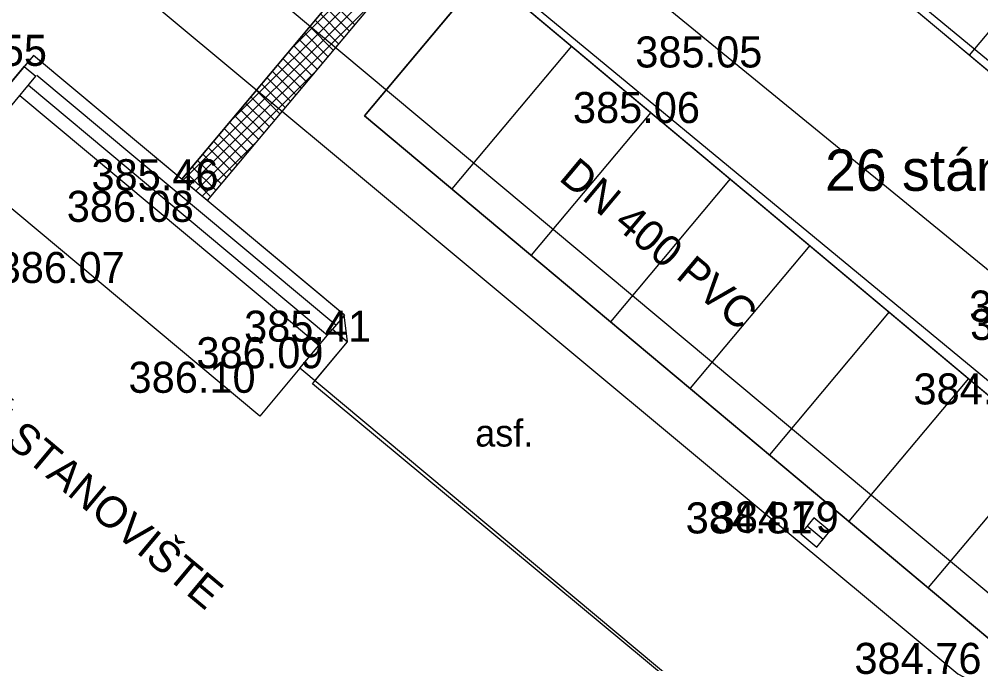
# Model space of a CAD drawing. Extents: x -438233 to -437334, y -1133133 to -1132623.
# Drawn here: x -437545.23 to -437522.01, y -1132738.72 to -1132723.16 of the extents above; entities that cross this region are included whole.
import ezdxf

# ---------------------------------------------------------------- set-up
doc = ezdxf.new("R2010")
doc.units = 0
for name, color, linetype in [('Vrstva 1', 7, 'Continuous'), ('Vrstva 10', 7, 'Continuous'), ('Vrstva 11', 7, 'Continuous'), ('Vrstva 15', 7, 'Continuous'), ('Vrstva 27', 7, 'Continuous'), ('Vrstva 3', 7, 'Continuous'), ('Vrstva 40', 7, 'Continuous'), ('Vrstva 5', 7, 'Continuous'), ('Vrstva 50', 7, 'Continuous'), ('Vrstva 55', 7, 'Continuous')]:
    doc.layers.add(name, color=color, linetype=linetype)

msp = doc.modelspace()

# ---------------------------------------------------------------- linework, layer by layer
at = {"layer": 'Vrstva 1'}
for p, q in [((-437530.147, -1132717.437), (-437504.851, -1132738.63)), ((-437519.4, -1132720.57), (-437522.29, -1132724.02)), ((-437534.001, -1132722.037), (-437536.89, -1132725.486)), ((-437534.001, -1132722.037), (-437508.705, -1132743.229)), ((-437531.893, -1132723.803), (-437534.782, -1132727.252)), ((-437545.129, -1132724.282), (-437545.129, -1132724.282)), ((-437527.855, -1132724.321), (-437527.855, -1132724.321)), ((-437536.89, -1132725.486), (-437511.594, -1132746.678)), ((-437529.976, -1132725.408), (-437532.866, -1132728.858)), ((-437529.36, -1132725.663), (-437529.36, -1132725.663)), ((-437528.06, -1132727.014), (-437530.95, -1132730.463)), ((-437540.987, -1132727.287), (-437540.987, -1132727.287)), ((-437541.583, -1132728.05), (-437541.583, -1132728.05)), ((-437526.143, -1132728.619), (-437529.033, -1132732.069)), ((-437543.251, -1132729.527), (-437543.251, -1132729.527)), ((-437524.227, -1132730.225), (-437527.117, -1132733.674)), ((-437537.301, -1132730.945), (-437537.301, -1132730.945)), ((-437538.452, -1132731.586), (-437538.452, -1132731.586)), ((-437522.311, -1132731.83), (-437525.201, -1132735.28)), ((-437540.091, -1132732.179), (-437540.091, -1132732.179)), ((-437520.394, -1132733.436), (-437523.284, -1132736.885)), ((-437526.009, -1132735.554), (-437526.009, -1132735.554)), ((-437526.638, -1132735.576), (-437526.638, -1132735.576))]:
    msp.add_line(p, q, dxfattribs=at)
at = {"layer": 'Vrstva 10'}
for points in [[(-437532.758, -1132715.126), (-437516.545, -1132728.511)], [(-437536.013, -1132717.617), (-437519.768, -1132730.903)], [(-437537.334, -1132719.074), (-437521.137, -1132732.46)], [(-437542.139, -1132722.653), (-437526.638, -1132735.576), (-437522.563, -1132738.969), (-437520.834, -1132739.889), (-437515.532, -1132742.227), (-437511.953, -1132743.634)]]:
    msp.add_lwpolyline(points, dxfattribs=at)
at = {"layer": 'Vrstva 11'}
for p, q in [((-437545.769, -1132725.085), (-437545.111, -1132724.297)), ((-437545.485, -1132725.322), (-437544.827, -1132724.534)), ((-437537.584, -1132730.548), (-437544.806, -1132724.513)), ((-437537.789, -1132730.793), (-437545.011, -1132724.758)), ((-437537.995, -1132731.039), (-437545.217, -1132725.004)), ((-437538.452, -1132731.586), (-437537.663, -1132730.642)), ((-437538.09, -1132731.889), (-437537.301, -1132730.945))]:
    msp.add_line(p, q, dxfattribs=at)
for points in [[(-437537.379, -1132730.302), (-437544.887, -1132724.028), (-437545.111, -1132724.297)], [(-437545.111, -1132724.297), (-437544.827, -1132724.534)], [(-437537.379, -1132730.302), (-437537.663, -1132730.642)], [(-437537.663, -1132730.642), (-437537.301, -1132730.945)]]:
    msp.add_lwpolyline(points, dxfattribs=at)
at = {"layer": 'Vrstva 15'}
for p, q in [((-437538.68, -1132723.885), (-437535.404, -1132720.609)), ((-437536.097, -1132720.802), (-437541.306, -1132727.02)), ((-437541.275, -1132727.046), (-437535.096, -1132720.867)), ((-437540.141, -1132725.629), (-437535.25, -1132720.738)), ((-437535.484, -1132721.316), (-437540.693, -1132727.533)), ((-437541.121, -1132727.175), (-437536.629, -1132722.682)), ((-437537.702, -1132722.717), (-437537.134, -1132723.285)), ((-437537.96, -1132723.025), (-437537.392, -1132723.593)), ((-437537.831, -1132722.871), (-437537.263, -1132723.439)), ((-437538.089, -1132723.179), (-437537.521, -1132723.747)), ((-437538.346, -1132723.487), (-437537.779, -1132724.055)), ((-437538.217, -1132723.333), (-437537.65, -1132723.901)), ((-437538.475, -1132723.641), (-437537.907, -1132724.209)), ((-437538.733, -1132723.949), (-437538.165, -1132724.516)), ((-437538.604, -1132723.795), (-437538.036, -1132724.363)), ((-437538.862, -1132724.103), (-437538.294, -1132724.67)), ((-437539.12, -1132724.41), (-437538.552, -1132724.978)), ((-437538.991, -1132724.256), (-437538.423, -1132724.824)), ((-437540.967, -1132727.304), (-437538.089, -1132724.426)), ((-437539.249, -1132724.564), (-437538.681, -1132725.132)), ((-437539.507, -1132724.872), (-437538.939, -1132725.44)), ((-437539.378, -1132724.718), (-437538.81, -1132725.286)), ((-437539.636, -1132725.026), (-437539.068, -1132725.594)), ((-437539.894, -1132725.334), (-437539.326, -1132725.902)), ((-437539.765, -1132725.18), (-437539.197, -1132725.748)), ((-437540.023, -1132725.488), (-437539.455, -1132726.056)), ((-437540.28, -1132725.795), (-437539.713, -1132726.363)), ((-437540.152, -1132725.642), (-437539.584, -1132726.209)), ((-437540.409, -1132725.949), (-437539.842, -1132726.517)), ((-437540.813, -1132727.432), (-437539.55, -1132726.169)), ((-437540.667, -1132726.257), (-437540.099, -1132726.825)), ((-437540.538, -1132726.103), (-437539.97, -1132726.671)), ((-437540.796, -1132726.411), (-437540.228, -1132726.979)), ((-437541.054, -1132726.719), (-437540.486, -1132727.287)), ((-437540.925, -1132726.565), (-437540.357, -1132727.133)), ((-437541.183, -1132726.873), (-437540.615, -1132727.441))]:
    msp.add_line(p, q, dxfattribs=at)
msp.add_lwpolyline([(-437537.324, -1132719.775), (-437536.969, -1132719.296), (-437533.927, -1132721.847), (-437534.268, -1132722.335), (-437535.484, -1132721.316), (-437540.693, -1132727.533), (-437541.306, -1132727.02), (-437536.097, -1132720.802)], close=True, dxfattribs=at)
at = {"layer": 'Vrstva 27'}
msp.add_line((-437526.203, -1132735.396), (-437525.815, -1132735.712), dxfattribs=at)
msp.add_lwpolyline([(-437526.361, -1132735.589), (-437525.974, -1132735.906), (-437525.657, -1132735.519), (-437526.044, -1132735.202)], close=True, dxfattribs=at)
at = {"layer": 'Vrstva 5'}
for p, q in [((-437539.418, -1132732.742), (-437546.64, -1132726.707)), ((-437538.452, -1132731.586), (-437539.418, -1132732.742)), ((-437526.87, -1132741.264), (-437538.452, -1132731.586))]:
    msp.add_line(p, q, dxfattribs=at)
at = {"layer": 'Vrstva 50'}
for points in [[(-437559.969, -1132695.596), (-437557.793, -1132696.443), (-437556.384, -1132697.519), (-437555.288, -1132698.983), (-437554.664, -1132700.444), (-437553.482, -1132704.258), (-437554.619, -1132704.617), (-437555.453, -1132705.019), (-437556.13, -1132705.675), (-437556.501, -1132706.308), (-437556.759, -1132707.408), (-437556.546, -1132708.621), (-437555.39, -1132710.125), (-437554.334, -1132710.882), (-437539.942, -1132722.939), (-437537.047, -1132719.484), (-437534.014, -1132722.032), (-437536.89, -1132725.486), (-437511.594, -1132746.678)], [(-437525.827, -1132742.207), (-437538.151, -1132731.966), (-437537.301, -1132730.945), (-437537.382, -1132730.297), (-437544.887, -1132724.028), (-437546.59, -1132726.069), (-437566.496, -1132709.463)]]:
    msp.add_lwpolyline(points, dxfattribs=at)
for points in [[(-437527.258, -1132713.988), (-437502.153, -1132735.02), (-437505.043, -1132738.469), (-437530.147, -1132717.437)], [(-437534.001, -1132722.037), (-437508.896, -1132743.068), (-437511.786, -1132746.518), (-437536.89, -1132725.486)]]:
    msp.add_lwpolyline(points, close=True, dxfattribs=at)
at = {"layer": 'Vrstva 55'}
msp.add_lwpolyline([(-437504.562, -1132766.353), (-437512.537, -1132750.532), (-437518.979, -1132739.405), (-437550.873, -1132712.74), (-437570.63, -1132701.153)], dxfattribs=at)

# ---------------------------------------------------------------- texts
at = {"layer": 'Vrstva 1'}
msp.add_text('26 stání', height=1, dxfattribs=at).set_placement((-437525.773, -1132727.3))
at = {"layer": 'Vrstva 3'}
for s, p in [('385.55 ', (-437547.629, -1132724.282)), ('385.05 ', (-437530.355, -1132724.321)), ('385.06 ', (-437531.86, -1132725.663)), ('385.46 ', (-437543.487, -1132727.287)), ('386.08 ', (-437544.083, -1132728.05)), ('386.07 ', (-437545.751, -1132729.527)), ('384.79 ', (-437522.293, -1132730.459)), ('385.41 ', (-437539.801, -1132730.945)), ('384.81 ', (-437522.268, -1132730.903)), ('386.09 ', (-437540.952, -1132731.586)), ('386.10 ', (-437542.591, -1132732.179)), ('384.83 ', (-437523.637, -1132732.46)), ('384.81 ', (-437529.138, -1132735.576)), ('384.79 ', (-437528.509, -1132735.554)), ('384.76 ', (-437525.063, -1132738.969))]:
    msp.add_text(s, height=0.75, dxfattribs=at).set_placement(p)
at = {"layer": 'Vrstva 40'}
msp.add_text('asf.', height=0.65, dxfattribs=at).set_placement((-437534.22, -1132733.477))
at = {"layer": 'Vrstva 55'}
for s, height, p in [('DN 400 PVC', 0.75, (-437532.227, -1132727.027)), ('AUTOBUSOVÉ STANOVIŠTE', 0.74999, (-437551.154, -1132728.732))]:
    msp.add_text(s, height=height, rotation=320.1027, dxfattribs=at).set_placement(p)

doc.saveas('drawing.dxf')
